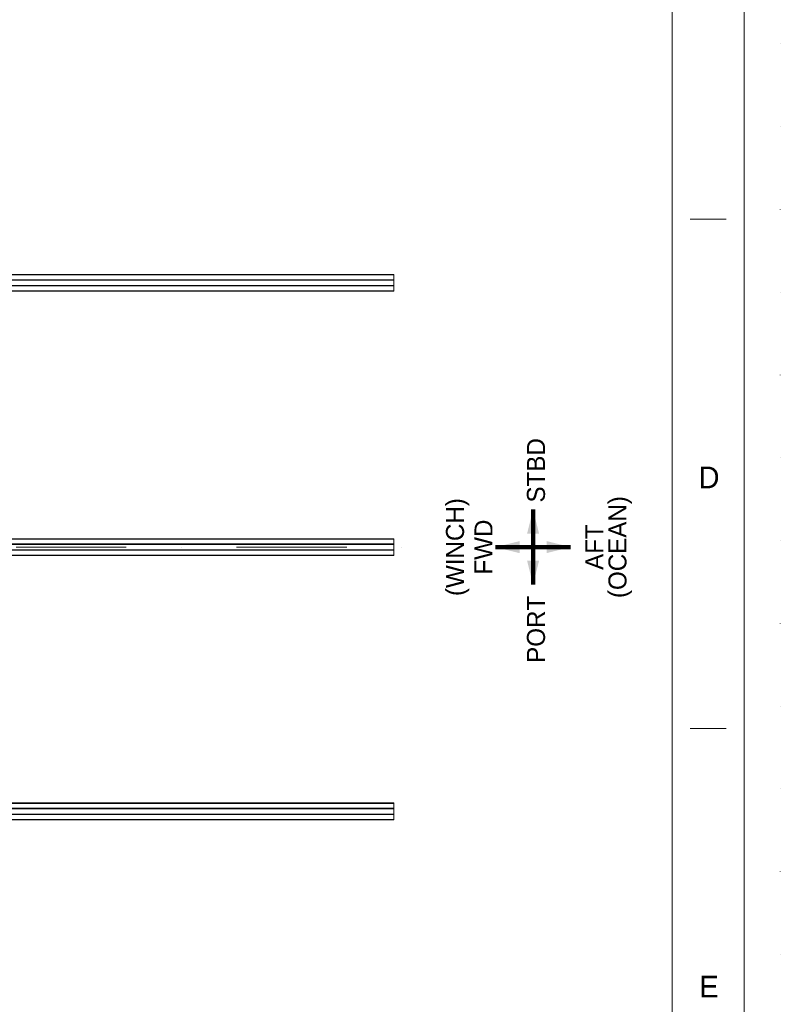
# Model space of a CAD drawing. Header units: millimetres. Extents: x 53746 to 116821, y -810352 to -765802.
# Tile 341 of 347: x 108918 to 116821, y -790942 to -780717. Entities that reach past the tile are written whole.
import ezdxf

# ---------------------------------------------------------------- set-up
doc = ezdxf.new("R2010")
doc.units = ezdxf.units.MM
doc.header["$MEASUREMENT"] = 0
for name, pattern in [('DGN Style 1', [859.776004, 1.430576, -858.345429]), ('DGN Style 4', [2290.351719, 1144.460571, -572.230286, 1.430576, -572.230286]), ('DGN Style 5', [1001.403, 429.172714, -572.230286])]:
    doc.linetypes.add(name, pattern=pattern)
doc.layers.add('Main Cradle Rails', color=7, linetype='Continuous', lineweight=0)
doc.styles.add('Style-ENGINEERING', font='ENGINEERING.shx')
doc.styles.add('Style-ENGINEERING_0', font='ENGINEERING.shx')
doc.dimstyles.new('MetricMM', dxfattribs={"dimtxt": 3, "dimasz": 3, "dimexe": 1.5, "dimexo": 1.5, "dimgap": 1.5, "dimtad": 1, "dimdec": 0, "dimzin": 7, "dimtxsty": 'Style-ENGINEERING_0', "dimcen": 0.09, "dimclrd": 1, "dimclre": 1, "dimclrt": 7, "dimadec": 0, "dimazin": 3, "dimtfac": 1, "dimtdec": 0, "dimtofl": 0, "dimtmove": 0, "dimatfit": 3, "dimfxl": 1, "dimtzin": 7, "dimlwd": -1, "dimlwe": 0, "dimarcsym": 0})

# ---------------------------------------------------------------- blocks, each defined once
blk = doc.blocks.new('*U66')
for p, q in [((412.95, 70.53), (407.95, 70.53)), ((412.95, 0.03), (407.95, 0.03))]:
    blk.add_line(p, q)
at = {"color": 7, "linetype": 'Continuous', "lineweight": 0, "flags": 128}
blk.add_lwpolyline([(-415.55, 292.03), (415.45, 292.03), (415.45, -291.97), (-415.55, -291.97), (-415.55, 292.03)], close=True, dxfattribs=at)
at = {"color": 7, "linetype": 'Continuous', "lineweight": 13, "flags": 128}
blk.add_lwpolyline([(-405.55, 282.03), (405.45, 282.03), (405.45, -281.97), (-405.55, -281.97), (-405.55, 282.03)], close=True, dxfattribs=at)
at = {"char_height": 3, "attachment_point": 5, "line_spacing_factor": 1.2, "style": 'Style-ENGINEERING'}
for s, insert in [('D', (410.58, 34.78)), ('E', (410.58, -35.72))]:
    blk.add_mtext(s, dxfattribs=dict(at, insert=insert))
blk = doc.blocks.new('*U57')
at = {"color": 7, "linetype": 'Continuous', "lineweight": 0}
for p, q in [((27520.7, 4714.6), (27520.7, 4539.6)), ((27520.7, 1970.4), (27520.7, 1795.4)), ((27520.7, -773.9), (27520.7, -948.9))]:
    blk.add_line(p, q, dxfattribs=at)
at = {"color": 1, "linetype": 'DGN Style 4', "lineweight": 0}
blk.add_line((-26789.6, 1882.9), (27651, 1882.9), dxfattribs=at)
at = {"color": 7, "linetype": 'DGN Style 1', "lineweight": 0, "flags": 128}
blk.add_lwpolyline([(-31537.5, 22275), (31537.5, 22275), (31537.5, -22275), (-31537.5, -22275), (-31537.5, 22275)], close=True, dxfattribs=at)
at = {"color": 1, "linetype": 'Continuous', "lineweight": 0}
for points in [[(28968.8, 2272.9), (28906.3, 2022.9), (29031.3, 2022.9)], [(28578.8, 1882.9), (28828.8, 1820.4), (28828.8, 1945.4)], [(29358.8, 1882.9), (29108.8, 1945.4), (29108.8, 1820.4)], [(28968.8, 1492.9), (29031.3, 1742.9), (28906.3, 1742.9)]]:
    blk.add_solid(points, dxfattribs=at)
at = {"layer": 'Main Cradle Rails', "color": 7, "linetype": 'Continuous', "lineweight": 0}
for p, q in [((18508.3, 4714.6), (27520.7, 4714.6)), ((18508.3, 4710), (27520.7, 4710)), ((18508.3, 4659.6), (27520.7, 4659.6)), ((18508.3, 4654.6), (27520.7, 4654.6)), ((18508.3, 4599.6), (27520.7, 4599.6)), ((18508.3, 4594.6), (27520.7, 4594.6)), ((18508.3, 4544.2), (27520.7, 4544.2)), ((18508.3, 4539.6), (27520.7, 4539.6)), ((18508.3, 1970.4), (27520.7, 1970.4)), ((18508.3, 1965.8), (27520.7, 1965.8)), ((18508.3, 1915.4), (27520.7, 1915.4)), ((18508.3, 1910.4), (27520.7, 1910.4)), ((18508.3, 1855.4), (27520.7, 1855.4)), ((18508.3, 1850.4), (27520.7, 1850.4)), ((18508.3, 1800), (27520.7, 1800)), ((18508.3, 1795.4), (27520.7, 1795.4)), ((18508.3, -773.9), (27520.7, -773.9)), ((18508.3, -778.5), (27520.7, -778.5)), ((18508.3, -828.9), (27520.7, -828.9)), ((18508.3, -833.9), (27520.7, -833.9)), ((18508.3, -888.9), (27520.7, -888.9)), ((18508.3, -893.9), (27520.7, -893.9)), ((18508.3, -944.3), (27520.7, -944.3)), ((18508.3, -948.9), (27520.7, -948.9))]:
    blk.add_line(p, q, dxfattribs=at)
at = {"xscale": 74.99999999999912, "yscale": 74.99999999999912, "zscale": 74.99999999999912}
blk.add_blockref('*U66', (3.5, -2.2), dxfattribs=at)
at = {"color": 7, "linetype": 'DGN Style 5', "lineweight": 0, "char_height": 187.5, "attachment_point": 5, "rotation": 90, "line_spacing_factor": 0.6, "style": 'Style-ENGINEERING'}
for s, insert in [('STBD', (29000.1, 2680.1)), ('(WINCH)', (28185.7, 1882.9)), ('(OCEAN)', (29873.7, 1882.9)), ('FWD', (28453.4, 1882.9)), ('AFT', (29606, 1882.9)), ('PORT', (29000.1, 1029.1))]:
    blk.add_mtext(s, dxfattribs=dict(at, insert=insert))
at = {"color": 1, "linetype": 'Continuous'}
for points in [[(28968.8, 2272.9), (28968.8, 1882.9)], [(28578.8, 1882.9), (28968.8, 1882.9)], [(29358.8, 1882.9), (28968.8, 1882.9)], [(28968.8, 1492.9), (28968.8, 1882.9)]]:
    blk.add_leader(points, dimstyle='MetricMM', override={"dimtxt": 250, "dimasz": 250, "dimgap": 125, "dimclrd": 0, "dimlwd": 65534}, dxfattribs=at)

msp = doc.modelspace()

# ---------------------------------------------------------------- block references
at = {"layer": 'Main Cradle Rails', "color": 7, "linetype": 'Continuous', "lineweight": 0}
msp.add_blockref('*U57', (85283.05, -788076.95), dxfattribs=at)

doc.saveas('drawing.dxf')
